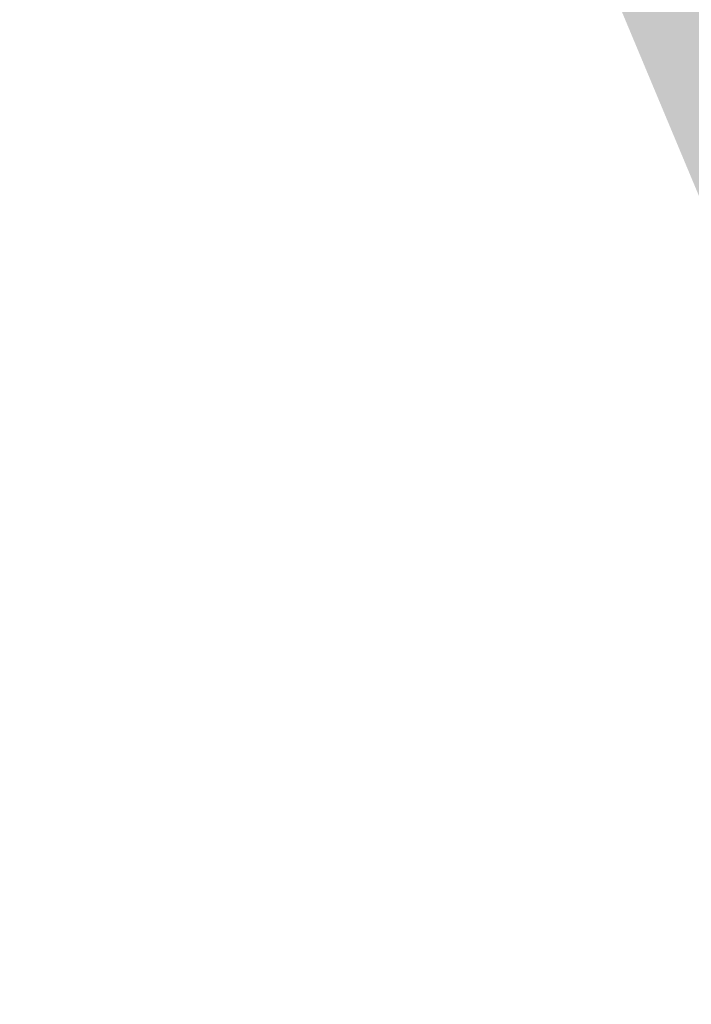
# Model space of a CAD drawing. Extents: x 306008 to 307050, y 9156110 to 9156581.
# Tile 345 of 656: x 306082.28 to 306083.181, y 9156416.323 to 9156417.642. Entities that reach past the tile are written whole.
import ezdxf

# ---------------------------------------------------------------- set-up
doc = ezdxf.new("R2010")
doc.units = 0
doc.layers.add('D32_JLN_PAGAR_HIJAU', color=7, linetype='Continuous')

msp = doc.modelspace()

# ---------------------------------------------------------------- hatches: boundary and pattern name
at = {"layer": 'D32_JLN_PAGAR_HIJAU', "true_color": 0x78aa60}
h = msp.add_hatch(color=7, dxfattribs=at)
h.dxf.hatch_style = 1
h.paths.add_polyline_path([(306112.3694, 9156365.7231), (306112.0702, 9156365.9024), (306111.7919, 9156366.1127), (306108.135, 9156369.1977), (306107.9334, 9156369.3829), (306107.7481, 9156369.5843), (306107.5804, 9156369.8007), (306104.0723, 9156374.743), (306103.9366, 9156374.9505), (306103.8172, 9156375.1677), (306086.0128, 9156410.6861), (306085.9204, 9156410.8873), (306071.8442, 9156444.5052), (306071.8046, 9156444.6044), (306062.1135, 9156470.069), (306062.0506, 9156470.25), (306055.68, 9156490.5088), (306055.6204, 9156490.7239), (306047.8909, 9156522.8704), (306034.623, 9156559.9878), (306034.5096, 9156560.382), (306032.0667, 9156571.4617), (306032.1148, 9156571.3859), (306032.1455, 9156571.3343), (306032.2572, 9156571.1295), (306032.2882, 9156571.0669), (306032.3578, 9156570.9159), (306032.4386, 9156570.7272), (306032.4388, 9156570.7268), (306032.4499, 9156570.7022), (306032.45, 9156570.7019), (306032.5584, 9156570.4725), (306032.6588, 9156570.1892), (306032.7402, 9156569.9169), (306032.7402, 9156569.9166), (306032.7464, 9156569.8971), (306032.7465, 9156569.8965), (306032.7553, 9156569.8714), (306032.7554, 9156569.8711), (306032.9098, 9156569.4467), (306032.9099, 9156569.4465), (306032.9168, 9156569.4281), (306032.917, 9156569.4277), (306032.9241, 9156569.4101), (306032.9242, 9156569.4098), (306033.0864, 9156569.0219), (306033.1597, 9156568.8267), (306034.9979, 9156560.4896), (306035.0938, 9156560.1561), (306048.3707, 9156523.0134), (306056.1065, 9156490.8408), (306056.1569, 9156490.6587), (306062.5276, 9156470.4), (306062.5808, 9156470.2468), (306072.2719, 9156444.7823), (306072.3054, 9156444.6983), (306086.3816, 9156411.0804), (306086.4598, 9156410.9102), (306104.2642, 9156375.3918), (306104.3652, 9156375.208), (306104.4801, 9156375.0324), (306107.9881, 9156370.0901), (306108.13, 9156369.907), (306108.2868, 9156369.7365), (306108.4574, 9156369.5799), (306112.1143, 9156366.4949), (306112.3498, 9156366.3169), (306112.603, 9156366.1652), (306112.871, 9156366.0416), (306120.4746, 9156363.0166), (306120.8557, 9156363.9744), (306120.2898, 9156362.552), (306112.6861, 9156365.577)])

doc.saveas('drawing.dxf')
